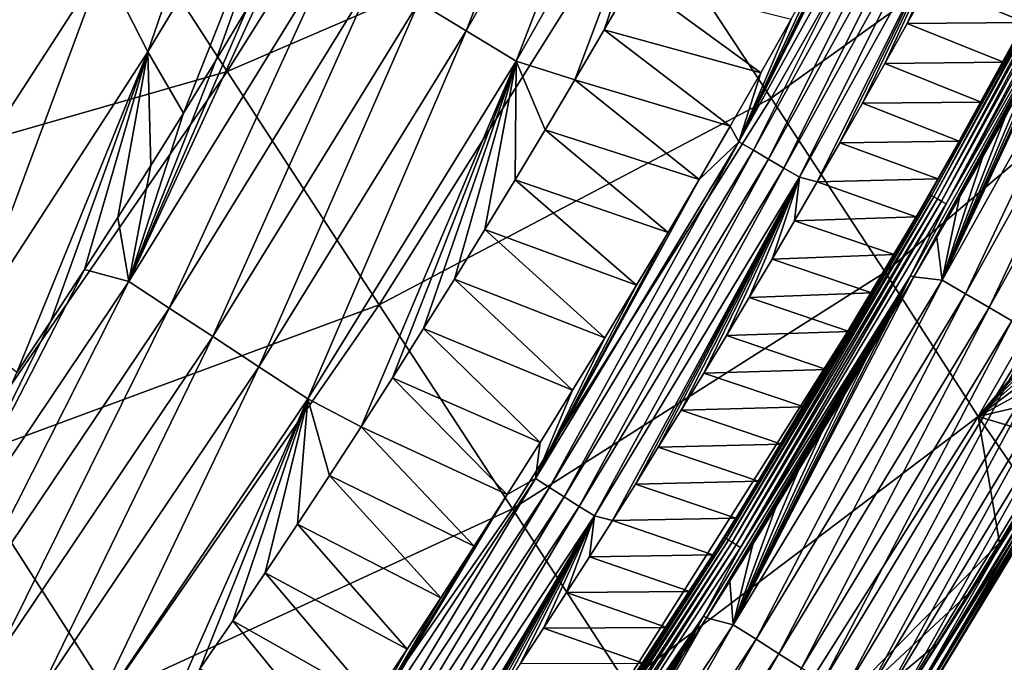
# Model space of a CAD drawing. Header units: millimetres. Extents: x -300 to 300, y -500 to 500.
# Tile 299 of 656: x 223 to 242, y -408 to -395. Entities that reach past the tile are written whole.
import ezdxf

# ---------------------------------------------------------------- set-up
doc = ezdxf.new("R2010")
doc.units = ezdxf.units.MM
doc.header["$LTSCALE"] = 81.481481
for name, color, linetype in [('19', 7, 'CONTINUOUS'), ('21', 7, 'CONTINUOUS'), ('23', 7, 'CONTINUOUS'), ('26', 7, 'CONTINUOUS'), ('27', 7, 'CONTINUOUS'), ('29', 7, 'CONTINUOUS'), ('30', 7, 'CONTINUOUS'), ('32', 7, 'CONTINUOUS')]:
    doc.layers.add(name, color=color, linetype=linetype)

msp = doc.modelspace()

# ---------------------------------------------------------------- linework, layer by layer
at = {"layer": '19', "color": 7, "linetype": 'CONTINUOUS'}
for points in [[(226.74, -396.165, 29.495), (231.735, -388.204, 29.351), (223.425, -391.062, 33.597), (226.74, -396.165, 29.495)], [(226.74, -396.165, 29.495), (234.724, -392.721, 25.016), (231.735, -388.204, 29.351), (226.74, -396.165, 29.495)], [(237.334, -396.681, 20.427), (242.132, -388.272, 20.323), (234.724, -392.721, 25.016), (237.334, -396.681, 20.427)], [(237.334, -396.681, 20.427), (244.35, -391.664, 15.496), (242.132, -388.272, 20.323), (237.334, -396.681, 20.427)], [(218.234, -398.595, 33.757), (223.425, -391.062, 33.597), (214.633, -392.895, 37.63), (218.234, -398.595, 33.757)], [(218.234, -398.595, 33.757), (226.74, -396.165, 29.495), (223.425, -391.062, 33.597), (218.234, -398.595, 33.757)], [(239.551, -400.072, 15.575), (244.35, -391.664, 15.496), (237.334, -396.681, 20.427), (239.551, -400.072, 15.575)], [(239.551, -400.072, 15.575), (246.15, -394.49, 10.403), (244.35, -391.664, 15.496), (239.551, -400.072, 15.575)], [(229.7, -400.708, 25.141), (234.724, -392.721, 25.016), (226.74, -396.165, 29.495), (229.7, -400.708, 25.141)], [(229.7, -400.708, 25.141), (237.334, -396.681, 20.427), (234.724, -392.721, 25.016), (229.7, -400.708, 25.141)], [(241.361, -402.88, 10.453), (246.15, -394.49, 10.403), (239.551, -400.072, 15.575), (241.361, -402.88, 10.453)], [(246.15, -394.49, 10.403), (241.361, -402.88, 10.453), (246.944, -396.363, 6.856), (246.15, -394.49, 10.403)], [(221.504, -403.735, 29.638), (226.74, -396.165, 29.495), (218.234, -398.595, 33.757), (221.504, -403.735, 29.638)], [(221.504, -403.735, 29.638), (229.7, -400.708, 25.141), (226.74, -396.165, 29.495), (221.504, -403.735, 29.638)], [(246.944, -396.363, 6.856), (241.361, -402.88, 10.453), (246.392, -397.37, 6.86), (246.944, -396.363, 6.856)], [(232.292, -404.68, 20.53), (237.334, -396.681, 20.427), (229.7, -400.708, 25.141), (232.292, -404.68, 20.53)], [(232.292, -404.68, 20.53), (239.551, -400.072, 15.575), (237.334, -396.681, 20.427), (232.292, -404.68, 20.53)], [(246.392, -397.37, 6.86), (241.361, -402.88, 10.453), (245.836, -398.374, 6.864), (246.392, -397.37, 6.86)], [(245.836, -398.374, 6.864), (241.361, -402.88, 10.453), (245.273, -399.376, 6.868), (245.836, -398.374, 6.864)], [(245.273, -399.376, 6.868), (241.361, -402.88, 10.453), (244.705, -400.377, 6.872), (245.273, -399.376, 6.868)], [(234.502, -408.064, 15.653), (239.551, -400.072, 15.575), (232.292, -404.68, 20.53), (234.502, -408.064, 15.653)], [(234.502, -408.064, 15.653), (241.361, -402.88, 10.453), (239.551, -400.072, 15.575), (234.502, -408.064, 15.653)], [(244.705, -400.377, 6.872), (241.361, -402.88, 10.453), (244.131, -401.375, 6.875), (244.705, -400.377, 6.872)], [(224.43, -408.3, 25.266), (229.7, -400.708, 25.141), (221.504, -403.735, 29.638), (224.43, -408.3, 25.266)], [(224.43, -408.3, 25.266), (232.292, -404.68, 20.53), (229.7, -400.708, 25.141), (224.43, -408.3, 25.266)], [(244.131, -401.375, 6.875), (241.361, -402.88, 10.453), (243.551, -402.37, 6.879), (244.131, -401.375, 6.875)], [(243.551, -402.37, 6.879), (241.361, -402.88, 10.453), (242.966, -403.363, 6.882), (243.551, -402.37, 6.879)], [(236.319, -410.849, 10.503), (241.361, -402.88, 10.453), (234.502, -408.064, 15.653), (236.319, -410.849, 10.503)], [(241.361, -402.88, 10.453), (236.319, -410.849, 10.503), (241.778, -405.341, 6.889), (241.361, -402.88, 10.453)], [(242.966, -403.363, 6.882), (241.361, -402.88, 10.453), (242.375, -404.353, 6.886), (242.966, -403.363, 6.882)], [(242.375, -404.353, 6.886), (241.361, -402.88, 10.453), (241.778, -405.341, 6.889), (242.375, -404.353, 6.886)], [(216.022, -410.922, 29.781), (224.43, -408.3, 25.266), (221.504, -403.735, 29.638), (216.022, -410.922, 29.781)], [(227, -412.276, 20.633), (232.292, -404.68, 20.53), (224.43, -408.3, 25.266), (227, -412.276, 20.633)], [(227, -412.276, 20.633), (234.502, -408.064, 15.653), (232.292, -404.68, 20.53), (227, -412.276, 20.633)], [(241.778, -405.341, 6.889), (236.319, -410.849, 10.503), (241.175, -406.325, 6.892), (241.778, -405.341, 6.889)], [(241.175, -406.325, 6.892), (236.319, -410.849, 10.503), (240.567, -407.307, 6.895), (241.175, -406.325, 6.892)], [(240.567, -407.307, 6.895), (236.319, -410.849, 10.503), (239.954, -408.285, 6.898), (240.567, -407.307, 6.895)]]:
    msp.add_3dface(points, dxfattribs=at)
at = {"layer": '21', "color": 7, "linetype": 'CONTINUOUS'}
for points in [[(224.32, -394.075, 11.939), (227.734, -388.387, 11.917), (225.192, -395.78, 10.011), (224.32, -394.075, 11.939)], [(225.192, -395.78, 10.011), (227.734, -388.387, 11.917), (228.603, -390.111, 10.001), (225.192, -395.78, 10.011)], [(219.798, -397.681, 13.894), (222.237, -390.152, 15.755), (223.336, -392.2, 13.854), (219.798, -397.681, 13.894)], [(225.192, -395.78, 10.011), (228.603, -390.111, 10.001), (225.886, -396.974, 8.411), (225.192, -395.78, 10.011)], [(225.886, -396.974, 8.411), (228.603, -390.111, 10.001), (226.514, -395.953, 8.416), (225.886, -396.974, 8.411)], [(226.514, -395.953, 8.416), (228.603, -390.111, 10.001), (227.136, -394.928, 8.422), (226.514, -395.953, 8.416)], [(219.798, -397.681, 13.894), (223.336, -392.2, 13.854), (220.782, -399.54, 11.968), (219.798, -397.681, 13.894)], [(220.782, -399.54, 11.968), (223.336, -392.2, 13.854), (224.32, -394.075, 11.939), (220.782, -399.54, 11.968)], [(220.782, -399.54, 11.968), (224.32, -394.075, 11.939), (221.658, -401.225, 10.031), (220.782, -399.54, 11.968)], [(221.658, -401.225, 10.031), (224.32, -394.075, 11.939), (225.192, -395.78, 10.011), (221.658, -401.225, 10.031)], [(221.658, -401.225, 10.031), (225.192, -395.78, 10.011), (222.641, -402.027, 8.385), (221.658, -401.225, 10.031)], [(222.641, -402.027, 8.385), (225.192, -395.78, 10.011), (223.304, -401.024, 8.39), (222.641, -402.027, 8.385)], [(223.304, -401.024, 8.39), (225.192, -395.78, 10.011), (223.959, -400.017, 8.395), (223.304, -401.024, 8.39)], [(223.959, -400.017, 8.395), (225.192, -395.78, 10.011), (224.608, -399.006, 8.4), (223.959, -400.017, 8.395)], [(224.608, -399.006, 8.4), (225.192, -395.78, 10.011), (225.25, -397.992, 8.405), (224.608, -399.006, 8.4)], [(225.25, -397.992, 8.405), (225.192, -395.78, 10.011), (225.886, -396.974, 8.411), (225.25, -397.992, 8.405)]]:
    msp.add_3dface(points, dxfattribs=at)
at = {"layer": '23', "color": 7, "linetype": 'CONTINUOUS'}
for points in [[(234.079, -395.354, 2.822), (234.645, -394.376, 2.821), (237.128, -396.19, 1.044), (234.079, -395.354, 2.822)], [(237.128, -396.19, 1.044), (234.645, -394.376, 2.821), (237.718, -395.148, 1.045), (237.128, -396.19, 1.044)], [(233.507, -396.33, 2.823), (234.079, -395.354, 2.822), (236.533, -397.23, 1.043), (233.507, -396.33, 2.823)], [(236.533, -397.23, 1.043), (234.079, -395.354, 2.822), (237.128, -396.19, 1.044), (236.533, -397.23, 1.043)], [(232.93, -397.303, 2.824), (233.507, -396.33, 2.823), (235.931, -398.265, 1.042), (232.93, -397.303, 2.824)], [(235.931, -398.265, 1.042), (233.507, -396.33, 2.823), (236.533, -397.23, 1.043), (235.931, -398.265, 1.042)], [(232.346, -398.273, 2.825), (232.93, -397.303, 2.824), (235.323, -399.297, 1.041), (232.346, -398.273, 2.825)], [(235.323, -399.297, 1.041), (232.93, -397.303, 2.824), (235.931, -398.265, 1.042), (235.323, -399.297, 1.041)], [(231.757, -399.241, 2.826), (232.346, -398.273, 2.825), (234.709, -400.325, 1.04), (231.757, -399.241, 2.826)], [(234.709, -400.325, 1.04), (232.346, -398.273, 2.825), (235.323, -399.297, 1.041), (234.709, -400.325, 1.04)], [(231.163, -400.205, 2.827), (231.757, -399.241, 2.826), (234.09, -401.349, 1.039), (231.163, -400.205, 2.827)], [(234.09, -401.349, 1.039), (231.757, -399.241, 2.826), (234.709, -400.325, 1.04), (234.09, -401.349, 1.039)], [(230.563, -401.167, 2.827), (231.163, -400.205, 2.827), (233.464, -402.37, 1.038), (230.563, -401.167, 2.827)], [(233.464, -402.37, 1.038), (231.163, -400.205, 2.827), (234.09, -401.349, 1.039), (233.464, -402.37, 1.038)], [(229.957, -402.125, 2.828), (230.563, -401.167, 2.827), (232.831, -403.386, 1.037), (229.957, -402.125, 2.828)], [(232.831, -403.386, 1.037), (230.563, -401.167, 2.827), (233.464, -402.37, 1.038), (232.831, -403.386, 1.037)], [(229.346, -403.079, 2.829), (229.957, -402.125, 2.828), (232.193, -404.397, 1.036), (229.346, -403.079, 2.829)], [(232.193, -404.397, 1.036), (229.957, -402.125, 2.828), (232.831, -403.386, 1.037), (232.193, -404.397, 1.036)], [(228.729, -404.03, 2.829), (229.346, -403.079, 2.829), (231.549, -405.405, 1.035), (228.729, -404.03, 2.829)], [(231.549, -405.405, 1.035), (229.346, -403.079, 2.829), (232.193, -404.397, 1.036), (231.549, -405.405, 1.035)], [(228.107, -404.978, 2.83), (228.729, -404.03, 2.829), (230.898, -406.408, 1.034), (228.107, -404.978, 2.83)], [(230.898, -406.408, 1.034), (228.729, -404.03, 2.829), (231.549, -405.405, 1.035), (230.898, -406.408, 1.034)], [(227.479, -405.921, 2.831), (228.107, -404.978, 2.83), (230.241, -407.407, 1.034), (227.479, -405.921, 2.831)], [(230.241, -407.407, 1.034), (228.107, -404.978, 2.83), (230.898, -406.408, 1.034), (230.241, -407.407, 1.034)], [(226.846, -406.86, 2.831), (227.479, -405.921, 2.831), (229.578, -408.4, 1.033), (226.846, -406.86, 2.831)], [(229.578, -408.4, 1.033), (227.479, -405.921, 2.831), (230.241, -407.407, 1.034), (229.578, -408.4, 1.033)], [(226.207, -407.795, 2.832), (226.846, -406.86, 2.831), (228.909, -409.389, 1.032), (226.207, -407.795, 2.832)], [(228.909, -409.389, 1.032), (226.846, -406.86, 2.831), (229.578, -408.4, 1.033), (228.909, -409.389, 1.032)]]:
    msp.add_3dface(points, dxfattribs=at)
at = {"layer": '26', "color": 7, "linetype": 'CONTINUOUS'}
for points in [[(234.231, -388.168, 5.312), (231.393, -395.375, 4.386), (230.47, -394.816, 5.295), (234.231, -388.168, 5.312)], [(235.173, -388.694, 4.394), (231.393, -395.375, 4.386), (234.231, -388.168, 5.312), (235.173, -388.694, 4.394)], [(235.173, -388.694, 4.394), (232.366, -395.963, 3.557), (231.393, -395.375, 4.386), (235.173, -388.694, 4.394)], [(236.168, -389.25, 3.557), (232.366, -395.963, 3.557), (235.173, -388.694, 4.394), (236.168, -389.25, 3.557)], [(236.168, -389.25, 3.557), (233.507, -396.33, 2.823), (232.366, -395.963, 3.557), (236.168, -389.25, 3.557)], [(234.079, -395.354, 2.822), (233.507, -396.33, 2.823), (236.168, -389.25, 3.557), (234.079, -395.354, 2.822)], [(234.645, -394.376, 2.821), (234.079, -395.354, 2.822), (236.168, -389.25, 3.557), (234.645, -394.376, 2.821)], [(227.752, -393.9, 8.429), (228.803, -393.806, 7.328), (224.825, -400.254, 7.3), (227.752, -393.9, 8.429)], [(228.803, -393.806, 7.328), (225.61, -400.77, 6.258), (224.825, -400.254, 7.3), (228.803, -393.806, 7.328)], [(229.604, -394.292, 6.278), (225.61, -400.77, 6.258), (228.803, -393.806, 7.328), (229.604, -394.292, 6.278)], [(227.136, -394.928, 8.422), (227.752, -393.9, 8.429), (224.825, -400.254, 7.3), (227.136, -394.928, 8.422)], [(229.604, -394.292, 6.278), (226.455, -401.325, 5.282), (225.61, -400.77, 6.258), (229.604, -394.292, 6.278)], [(230.47, -394.816, 5.295), (226.455, -401.325, 5.282), (229.604, -394.292, 6.278), (230.47, -394.816, 5.295)], [(230.47, -394.816, 5.295), (227.356, -401.916, 4.379), (226.455, -401.325, 5.282), (230.47, -394.816, 5.295)], [(231.393, -395.375, 4.386), (227.356, -401.916, 4.379), (230.47, -394.816, 5.295), (231.393, -395.375, 4.386)], [(226.514, -395.953, 8.416), (227.136, -394.928, 8.422), (224.825, -400.254, 7.3), (226.514, -395.953, 8.416)], [(231.393, -395.375, 4.386), (228.306, -402.538, 3.556), (227.356, -401.916, 4.379), (231.393, -395.375, 4.386)], [(232.366, -395.963, 3.557), (228.306, -402.538, 3.556), (231.393, -395.375, 4.386), (232.366, -395.963, 3.557)], [(225.886, -396.974, 8.411), (226.514, -395.953, 8.416), (224.825, -400.254, 7.3), (225.886, -396.974, 8.411)], [(232.366, -395.963, 3.557), (229.346, -403.079, 2.829), (228.306, -402.538, 3.556), (232.366, -395.963, 3.557)], [(229.957, -402.125, 2.828), (229.346, -403.079, 2.829), (232.366, -395.963, 3.557), (229.957, -402.125, 2.828)], [(230.563, -401.167, 2.827), (229.957, -402.125, 2.828), (232.366, -395.963, 3.557), (230.563, -401.167, 2.827)], [(231.163, -400.205, 2.827), (230.563, -401.167, 2.827), (232.366, -395.963, 3.557), (231.163, -400.205, 2.827)], [(231.757, -399.241, 2.826), (231.163, -400.205, 2.827), (232.366, -395.963, 3.557), (231.757, -399.241, 2.826)], [(232.346, -398.273, 2.825), (231.757, -399.241, 2.826), (232.366, -395.963, 3.557), (232.346, -398.273, 2.825)], [(232.93, -397.303, 2.824), (232.346, -398.273, 2.825), (232.366, -395.963, 3.557), (232.93, -397.303, 2.824)], [(233.507, -396.33, 2.823), (232.93, -397.303, 2.824), (232.366, -395.963, 3.557), (233.507, -396.33, 2.823)], [(225.25, -397.992, 8.405), (225.886, -396.974, 8.411), (224.825, -400.254, 7.3), (225.25, -397.992, 8.405)], [(224.608, -399.006, 8.4), (225.25, -397.992, 8.405), (224.825, -400.254, 7.3), (224.608, -399.006, 8.4)], [(223.959, -400.017, 8.395), (224.608, -399.006, 8.4), (224.825, -400.254, 7.3), (223.959, -400.017, 8.395)], [(223.304, -401.024, 8.39), (223.959, -400.017, 8.395), (220.611, -406.513, 7.279), (223.304, -401.024, 8.39)], [(223.959, -400.017, 8.395), (224.825, -400.254, 7.3), (220.611, -406.513, 7.279), (223.959, -400.017, 8.395)], [(224.825, -400.254, 7.3), (221.375, -407.057, 6.242), (220.611, -406.513, 7.279), (224.825, -400.254, 7.3)], [(225.61, -400.77, 6.258), (221.375, -407.057, 6.242), (224.825, -400.254, 7.3), (225.61, -400.77, 6.258)], [(225.61, -400.77, 6.258), (222.198, -407.644, 5.272), (221.375, -407.057, 6.242), (225.61, -400.77, 6.258)], [(226.455, -401.325, 5.282), (222.198, -407.644, 5.272), (225.61, -400.77, 6.258), (226.455, -401.325, 5.282)], [(222.641, -402.027, 8.385), (223.304, -401.024, 8.39), (220.611, -406.513, 7.279), (222.641, -402.027, 8.385)], [(226.455, -401.325, 5.282), (223.075, -408.269, 4.374), (222.198, -407.644, 5.272), (226.455, -401.325, 5.282)], [(227.356, -401.916, 4.379), (223.075, -408.269, 4.374), (226.455, -401.325, 5.282), (227.356, -401.916, 4.379)], [(227.356, -401.916, 4.379), (223.999, -408.927, 3.556), (223.075, -408.269, 4.374), (227.356, -401.916, 4.379)], [(228.306, -402.538, 3.556), (223.999, -408.927, 3.556), (227.356, -401.916, 4.379), (228.306, -402.538, 3.556)], [(228.306, -402.538, 3.556), (225.563, -408.725, 2.832), (223.999, -408.927, 3.556), (228.306, -402.538, 3.556)], [(226.207, -407.795, 2.832), (225.563, -408.725, 2.832), (228.306, -402.538, 3.556), (226.207, -407.795, 2.832)], [(226.846, -406.86, 2.831), (226.207, -407.795, 2.832), (228.306, -402.538, 3.556), (226.846, -406.86, 2.831)], [(227.479, -405.921, 2.831), (226.846, -406.86, 2.831), (228.306, -402.538, 3.556), (227.479, -405.921, 2.831)], [(228.107, -404.978, 2.83), (227.479, -405.921, 2.831), (228.306, -402.538, 3.556), (228.107, -404.978, 2.83)], [(228.729, -404.03, 2.829), (228.107, -404.978, 2.83), (228.306, -402.538, 3.556), (228.729, -404.03, 2.829)], [(229.346, -403.079, 2.829), (228.729, -404.03, 2.829), (228.306, -402.538, 3.556), (229.346, -403.079, 2.829)], [(223.075, -408.269, 4.374), (218.565, -414.384, 4.372), (222.198, -407.644, 5.272), (223.075, -408.269, 4.374)]]:
    msp.add_3dface(points, dxfattribs=at)
at = {"layer": '27', "color": 7, "linetype": 'CONTINUOUS'}
for points in [[(240.662, -400.229, 0.114), (243.656, -393.838, 0.03), (244.466, -393.402, 0.113), (240.662, -400.229, 0.114)], [(240.662, -400.229, 0.114), (244.466, -393.402, 0.113), (241.119, -400.495, 0.259), (240.662, -400.229, 0.114)], [(241.119, -400.495, 0.259), (244.466, -393.402, 0.113), (244.93, -393.649, 0.257), (241.119, -400.495, 0.259)], [(241.119, -400.495, 0.259), (244.93, -393.649, 0.257), (241.575, -400.76, 0.469), (241.119, -400.495, 0.259)], [(241.575, -400.76, 0.469), (244.93, -393.649, 0.257), (245.395, -393.898, 0.467), (241.575, -400.76, 0.469)], [(243.215, -394.653, 0.03), (243.656, -393.838, 0.03), (240.662, -400.229, 0.114), (243.215, -394.653, 0.03)], [(241.575, -400.76, 0.469), (245.395, -393.898, 0.467), (242.021, -401.02, 0.748), (241.575, -400.76, 0.469)], [(242.773, -395.46, 0.03), (243.215, -394.653, 0.03), (240.662, -400.229, 0.114), (242.773, -395.46, 0.03)], [(242.331, -396.26, 0.03), (242.773, -395.46, 0.03), (240.662, -400.229, 0.114), (242.331, -396.26, 0.03)], [(241.889, -397.053, 0.03), (242.331, -396.26, 0.03), (240.662, -400.229, 0.114), (241.889, -397.053, 0.03)], [(241.446, -397.84, 0.03), (241.889, -397.053, 0.03), (240.662, -400.229, 0.114), (241.446, -397.84, 0.03)], [(241.002, -398.62, 0.03), (241.446, -397.84, 0.03), (240.662, -400.229, 0.114), (241.002, -398.62, 0.03)], [(240.557, -399.394, 0.03), (241.002, -398.62, 0.03), (240.662, -400.229, 0.114), (240.557, -399.394, 0.03)], [(240.111, -400.163, 0.03), (240.557, -399.394, 0.03), (240.662, -400.229, 0.114), (240.111, -400.163, 0.03)], [(239.665, -400.925, 0.03), (240.111, -400.163, 0.03), (236.591, -406.934, 0.114), (239.665, -400.925, 0.03)], [(236.591, -406.934, 0.114), (240.111, -400.163, 0.03), (240.662, -400.229, 0.114), (236.591, -406.934, 0.114)], [(236.591, -406.934, 0.114), (240.662, -400.229, 0.114), (237.037, -407.217, 0.26), (236.591, -406.934, 0.114)], [(237.037, -407.217, 0.26), (240.662, -400.229, 0.114), (241.119, -400.495, 0.259), (237.037, -407.217, 0.26)], [(237.037, -407.217, 0.26), (241.119, -400.495, 0.259), (237.484, -407.501, 0.471), (237.037, -407.217, 0.26)], [(237.484, -407.501, 0.471), (241.119, -400.495, 0.259), (241.575, -400.76, 0.469), (237.484, -407.501, 0.471)], [(237.484, -407.501, 0.471), (241.575, -400.76, 0.469), (237.921, -407.778, 0.752), (237.484, -407.501, 0.471)], [(237.921, -407.778, 0.752), (241.575, -400.76, 0.469), (242.021, -401.02, 0.748), (237.921, -407.778, 0.752)], [(239.218, -401.681, 0.03), (239.665, -400.925, 0.03), (236.591, -406.934, 0.114), (239.218, -401.681, 0.03)], [(237.921, -407.778, 0.752), (242.021, -401.02, 0.748), (238.336, -408.042, 1.1), (237.921, -407.778, 0.752)], [(238.336, -408.042, 1.1), (242.021, -401.02, 0.748), (242.446, -401.267, 1.095), (238.336, -408.042, 1.1)], [(238.336, -408.042, 1.1), (242.446, -401.267, 1.095), (238.721, -408.286, 1.514), (238.336, -408.042, 1.1)], [(238.721, -408.286, 1.514), (242.446, -401.267, 1.095), (242.839, -401.495, 1.507), (238.721, -408.286, 1.514)], [(238.721, -408.286, 1.514), (242.839, -401.495, 1.507), (239.063, -408.503, 1.985), (238.721, -408.286, 1.514)], [(239.063, -408.503, 1.985), (242.839, -401.495, 1.507), (243.189, -401.699, 1.977), (239.063, -408.503, 1.985)], [(238.77, -402.431, 0.03), (239.218, -401.681, 0.03), (236.591, -406.934, 0.114), (238.77, -402.431, 0.03)], [(239.063, -408.503, 1.985), (243.189, -401.699, 1.977), (239.353, -408.687, 2.506), (239.063, -408.503, 1.985)], [(239.353, -408.687, 2.506), (243.189, -401.699, 1.977), (243.487, -401.872, 2.495), (239.353, -408.687, 2.506)], [(239.353, -408.687, 2.506), (243.487, -401.872, 2.495), (239.586, -408.835, 3.062), (239.353, -408.687, 2.506)], [(239.586, -408.835, 3.062), (243.487, -401.872, 2.495), (243.726, -402.011, 3.049), (239.586, -408.835, 3.062)], [(239.586, -408.835, 3.062), (243.726, -402.011, 3.049), (239.757, -408.944, 3.642), (239.586, -408.835, 3.062)], [(243.893, -402.109, 6.41), (239.954, -408.285, 6.898), (239.739, -408.932, 6.432), (243.893, -402.109, 6.41)], [(243.893, -402.109, 6.41), (239.739, -408.932, 6.432), (243.997, -402.169, 5.903), (243.893, -402.109, 6.41)], [(239.757, -408.944, 3.642), (243.726, -402.011, 3.049), (243.902, -402.114, 3.627), (239.757, -408.944, 3.642)], [(240.567, -407.307, 6.895), (239.954, -408.285, 6.898), (243.893, -402.109, 6.41), (240.567, -407.307, 6.895)], [(241.175, -406.325, 6.892), (240.567, -407.307, 6.895), (243.893, -402.109, 6.41), (241.175, -406.325, 6.892)], [(241.778, -405.341, 6.889), (241.175, -406.325, 6.892), (243.893, -402.109, 6.41), (241.778, -405.341, 6.889)], [(242.375, -404.353, 6.886), (241.778, -405.341, 6.889), (243.893, -402.109, 6.41), (242.375, -404.353, 6.886)], [(239.739, -408.932, 6.432), (239.843, -408.998, 5.924), (243.997, -402.169, 5.903), (239.739, -408.932, 6.432)], [(239.757, -408.944, 3.642), (243.902, -402.114, 3.627), (239.866, -409.013, 4.23), (239.757, -408.944, 3.642)], [(239.843, -408.998, 5.924), (244.057, -402.204, 5.362), (243.997, -402.169, 5.903), (239.843, -408.998, 5.924)], [(239.904, -409.037, 5.382), (244.057, -402.204, 5.362), (239.843, -408.998, 5.924), (239.904, -409.037, 5.382)], [(239.866, -409.013, 4.23), (243.902, -402.114, 3.627), (244.015, -402.179, 4.213), (239.866, -409.013, 4.23)], [(239.866, -409.013, 4.23), (244.015, -402.179, 4.213), (239.913, -409.043, 4.814), (239.866, -409.013, 4.23)], [(239.904, -409.037, 5.382), (244.065, -402.208, 4.796), (244.057, -402.204, 5.362), (239.904, -409.037, 5.382)], [(239.913, -409.043, 4.814), (244.065, -402.208, 4.796), (239.904, -409.037, 5.382), (239.913, -409.043, 4.814)], [(239.913, -409.043, 4.814), (244.015, -402.179, 4.213), (244.065, -402.208, 4.796), (239.913, -409.043, 4.814)], [(238.322, -403.174, 0.03), (238.77, -402.431, 0.03), (236.591, -406.934, 0.114), (238.322, -403.174, 0.03)], [(237.873, -403.912, 0.03), (238.322, -403.174, 0.03), (236.591, -406.934, 0.114), (237.873, -403.912, 0.03)], [(237.424, -404.643, 0.03), (237.873, -403.912, 0.03), (236.591, -406.934, 0.114), (237.424, -404.643, 0.03)], [(236.974, -405.367, 0.03), (237.424, -404.643, 0.03), (236.591, -406.934, 0.114), (236.974, -405.367, 0.03)], [(236.524, -406.086, 0.031), (236.974, -405.367, 0.03), (236.591, -406.934, 0.114), (236.524, -406.086, 0.031)], [(236.074, -406.798, 0.031), (236.524, -406.086, 0.031), (236.591, -406.934, 0.114), (236.074, -406.798, 0.031)], [(235.623, -407.505, 0.031), (236.074, -406.798, 0.031), (232.248, -413.48, 0.114), (235.623, -407.505, 0.031)], [(232.248, -413.48, 0.114), (236.074, -406.798, 0.031), (236.591, -406.934, 0.114), (232.248, -413.48, 0.114)], [(232.248, -413.48, 0.114), (236.591, -406.934, 0.114), (232.683, -413.782, 0.26), (232.248, -413.48, 0.114)], [(232.683, -413.782, 0.26), (236.591, -406.934, 0.114), (237.037, -407.217, 0.26), (232.683, -413.782, 0.26)], [(232.683, -413.782, 0.26), (237.037, -407.217, 0.26), (233.118, -414.084, 0.473), (232.683, -413.782, 0.26)], [(233.118, -414.084, 0.473), (237.037, -407.217, 0.26), (237.484, -407.501, 0.471), (233.118, -414.084, 0.473)], [(235.171, -408.205, 0.031), (235.623, -407.505, 0.031), (232.248, -413.48, 0.114), (235.171, -408.205, 0.031)], [(233.118, -414.084, 0.473), (237.484, -407.501, 0.471), (233.543, -414.379, 0.754), (233.118, -414.084, 0.473)], [(233.543, -414.379, 0.754), (237.484, -407.501, 0.471), (237.921, -407.778, 0.752), (233.543, -414.379, 0.754)]]:
    msp.add_3dface(points, dxfattribs=at)
at = {"layer": '29', "color": 7, "linetype": 'CONTINUOUS'}
for points in [[(239.982, -395.23, 0.5), (240.417, -394.446, 0.5), (242.283, -395.211, 0.5), (239.982, -395.23, 0.5)], [(242.283, -395.211, 0.5), (240.417, -394.446, 0.5), (242.702, -394.446, 0.5), (242.283, -395.211, 0.5)], [(239.546, -396.009, 0.5), (239.982, -395.23, 0.5), (241.855, -395.986, 0.5), (239.546, -396.009, 0.5)], [(241.855, -395.986, 0.5), (239.982, -395.23, 0.5), (242.283, -395.211, 0.5), (241.855, -395.986, 0.5)], [(239.108, -396.783, 0.5), (239.546, -396.009, 0.5), (241.421, -396.763, 0.5), (239.108, -396.783, 0.5)], [(241.421, -396.763, 0.5), (239.546, -396.009, 0.5), (241.855, -395.986, 0.5), (241.421, -396.763, 0.5)], [(238.669, -397.552, 0.5), (239.108, -396.783, 0.5), (240.996, -397.518, 0.5), (238.669, -397.552, 0.5)], [(240.996, -397.518, 0.5), (239.108, -396.783, 0.5), (241.421, -396.763, 0.5), (240.996, -397.518, 0.5)], [(238.229, -398.314, 0.5), (238.669, -397.552, 0.5), (240.577, -398.256, 0.5), (238.229, -398.314, 0.5)], [(240.577, -398.256, 0.5), (238.669, -397.552, 0.5), (240.996, -397.518, 0.5), (240.577, -398.256, 0.5)], [(240.156, -398.991, 0.5), (238.229, -398.314, 0.5), (240.577, -398.256, 0.5), (240.156, -398.991, 0.5)], [(237.789, -399.07, 0.5), (238.229, -398.314, 0.5), (240.156, -398.991, 0.5), (237.789, -399.07, 0.5)], [(239.728, -399.729, 0.5), (237.789, -399.07, 0.5), (240.156, -398.991, 0.5), (239.728, -399.729, 0.5)], [(237.348, -399.82, 0.5), (237.789, -399.07, 0.5), (239.728, -399.729, 0.5), (237.348, -399.82, 0.5)], [(239.292, -400.474, 0.5), (237.348, -399.82, 0.5), (239.728, -399.729, 0.5), (239.292, -400.474, 0.5)], [(236.906, -400.564, 0.5), (237.348, -399.82, 0.5), (239.292, -400.474, 0.5), (236.906, -400.564, 0.5)], [(236.464, -401.302, 0.5), (236.906, -400.564, 0.5), (238.85, -401.224, 0.5), (236.464, -401.302, 0.5)], [(238.85, -401.224, 0.5), (236.906, -400.564, 0.5), (239.292, -400.474, 0.5), (238.85, -401.224, 0.5)], [(236.021, -402.034, 0.5), (236.464, -401.302, 0.5), (238.409, -401.964, 0.5), (236.021, -402.034, 0.5)], [(238.409, -401.964, 0.5), (236.464, -401.302, 0.5), (238.85, -401.224, 0.5), (238.409, -401.964, 0.5)], [(235.577, -402.76, 0.5), (236.021, -402.034, 0.5), (237.97, -402.694, 0.5), (235.577, -402.76, 0.5)], [(237.97, -402.694, 0.5), (236.021, -402.034, 0.5), (238.409, -401.964, 0.5), (237.97, -402.694, 0.5)], [(235.132, -403.48, 0.5), (235.577, -402.76, 0.5), (237.53, -403.417, 0.5), (235.132, -403.48, 0.5)], [(237.53, -403.417, 0.5), (235.577, -402.76, 0.5), (237.97, -402.694, 0.5), (237.53, -403.417, 0.5)], [(237.088, -404.138, 0.5), (235.132, -403.48, 0.5), (237.53, -403.417, 0.5), (237.088, -404.138, 0.5)], [(234.687, -404.195, 0.5), (235.132, -403.48, 0.5), (237.088, -404.138, 0.5), (234.687, -404.195, 0.5)], [(234.24, -404.905, 0.5), (234.687, -404.195, 0.5), (236.643, -404.857, 0.5), (234.24, -404.905, 0.5)], [(236.643, -404.857, 0.5), (234.687, -404.195, 0.5), (237.088, -404.138, 0.5), (236.643, -404.857, 0.5)], [(233.793, -405.609, 0.5), (234.24, -404.905, 0.5), (236.194, -405.575, 0.5), (233.793, -405.609, 0.5)], [(236.194, -405.575, 0.5), (234.24, -404.905, 0.5), (236.643, -404.857, 0.5), (236.194, -405.575, 0.5)], [(233.345, -406.308, 0.5), (233.793, -405.609, 0.5), (235.746, -406.286, 0.5), (233.345, -406.308, 0.5)], [(235.746, -406.286, 0.5), (233.793, -405.609, 0.5), (236.194, -405.575, 0.5), (235.746, -406.286, 0.5)], [(232.895, -407.002, 0.5), (233.345, -406.308, 0.5), (235.298, -406.989, 0.5), (232.895, -407.002, 0.5)], [(235.298, -406.989, 0.5), (233.345, -406.308, 0.5), (235.746, -406.286, 0.5), (235.298, -406.989, 0.5)], [(232.445, -407.692, 0.5), (232.895, -407.002, 0.5), (234.85, -407.685, 0.5), (232.445, -407.692, 0.5)], [(234.85, -407.685, 0.5), (232.895, -407.002, 0.5), (235.298, -406.989, 0.5), (234.85, -407.685, 0.5)]]:
    msp.add_3dface(points, dxfattribs=at)
at = {"layer": '30', "color": 7, "linetype": 'CONTINUOUS'}
for points in [[(240.42, -398.56, 0.404), (243.97, -392.081, 0.5), (244.171, -391.733, 0.404), (240.42, -398.56, 0.404)], [(240.42, -398.56, 0.404), (244.171, -391.733, 0.404), (240.451, -398.578, 0.307), (240.42, -398.56, 0.404)], [(240.451, -398.578, 0.307), (244.171, -391.733, 0.404), (244.202, -391.75, 0.307), (240.451, -398.578, 0.307)], [(240.451, -398.578, 0.307), (244.202, -391.75, 0.307), (240.501, -398.607, 0.216), (240.451, -398.578, 0.307)], [(240.501, -398.607, 0.216), (244.202, -391.75, 0.307), (244.253, -391.777, 0.216), (240.501, -398.607, 0.216)], [(240.501, -398.607, 0.216), (244.253, -391.777, 0.216), (240.569, -398.646, 0.138), (240.501, -398.607, 0.216)], [(240.569, -398.646, 0.138), (244.253, -391.777, 0.216), (244.322, -391.813, 0.138), (240.569, -398.646, 0.138)], [(240.569, -398.646, 0.138), (244.322, -391.813, 0.138), (240.649, -398.692, 0.079), (240.569, -398.646, 0.138)], [(240.649, -398.692, 0.079), (244.322, -391.813, 0.138), (244.405, -391.856, 0.079), (240.649, -398.692, 0.079)], [(240.649, -398.692, 0.079), (244.405, -391.856, 0.079), (240.737, -398.742, 0.042), (240.649, -398.692, 0.079)], [(240.737, -398.742, 0.042), (244.405, -391.856, 0.079), (244.494, -391.903, 0.042), (240.737, -398.742, 0.042)], [(240.737, -398.742, 0.042), (244.494, -391.903, 0.042), (243.829, -393.369, 0.028), (240.737, -398.742, 0.042)], [(243.542, -392.887, 0.5), (243.97, -392.081, 0.5), (240.42, -398.56, 0.404), (243.542, -392.887, 0.5)], [(243.12, -393.674, 0.5), (243.542, -392.887, 0.5), (240.42, -398.56, 0.404), (243.12, -393.674, 0.5)], [(240.111, -400.163, 0.03), (240.044, -400.143, 0.028), (243.829, -393.369, 0.028), (240.111, -400.163, 0.03)], [(240.044, -400.143, 0.028), (240.737, -398.742, 0.042), (243.829, -393.369, 0.028), (240.044, -400.143, 0.028)], [(240.557, -399.394, 0.03), (240.111, -400.163, 0.03), (243.829, -393.369, 0.028), (240.557, -399.394, 0.03)], [(241.002, -398.62, 0.03), (240.557, -399.394, 0.03), (243.829, -393.369, 0.028), (241.002, -398.62, 0.03)], [(241.446, -397.84, 0.03), (241.002, -398.62, 0.03), (243.829, -393.369, 0.028), (241.446, -397.84, 0.03)], [(241.889, -397.053, 0.03), (241.446, -397.84, 0.03), (243.829, -393.369, 0.028), (241.889, -397.053, 0.03)], [(242.702, -394.446, 0.5), (243.12, -393.674, 0.5), (240.42, -398.56, 0.404), (242.702, -394.446, 0.5)], [(242.283, -395.211, 0.5), (242.702, -394.446, 0.5), (240.42, -398.56, 0.404), (242.283, -395.211, 0.5)], [(241.855, -395.986, 0.5), (242.283, -395.211, 0.5), (240.42, -398.56, 0.404), (241.855, -395.986, 0.5)], [(241.421, -396.763, 0.5), (241.855, -395.986, 0.5), (240.42, -398.56, 0.404), (241.421, -396.763, 0.5)], [(240.996, -397.518, 0.5), (241.421, -396.763, 0.5), (240.42, -398.56, 0.404), (240.996, -397.518, 0.5)], [(240.577, -398.256, 0.5), (240.996, -397.518, 0.5), (240.42, -398.56, 0.404), (240.577, -398.256, 0.5)], [(240.156, -398.991, 0.5), (240.577, -398.256, 0.5), (240.42, -398.56, 0.404), (240.156, -398.991, 0.5)], [(236.424, -405.236, 0.404), (240.156, -398.991, 0.5), (240.42, -398.56, 0.404), (236.424, -405.236, 0.404)], [(236.424, -405.236, 0.404), (240.42, -398.56, 0.404), (236.454, -405.255, 0.307), (236.424, -405.236, 0.404)], [(236.454, -405.255, 0.307), (240.42, -398.56, 0.404), (240.451, -398.578, 0.307), (236.454, -405.255, 0.307)], [(236.454, -405.255, 0.307), (240.451, -398.578, 0.307), (236.503, -405.285, 0.216), (236.454, -405.255, 0.307)], [(236.503, -405.285, 0.216), (240.451, -398.578, 0.307), (240.501, -398.607, 0.216), (236.503, -405.285, 0.216)], [(236.503, -405.285, 0.216), (240.501, -398.607, 0.216), (236.57, -405.327, 0.138), (236.503, -405.285, 0.216)], [(236.57, -405.327, 0.138), (240.501, -398.607, 0.216), (240.569, -398.646, 0.138), (236.57, -405.327, 0.138)], [(236.57, -405.327, 0.138), (240.569, -398.646, 0.138), (236.648, -405.376, 0.079), (236.57, -405.327, 0.138)], [(236.648, -405.376, 0.079), (240.569, -398.646, 0.138), (240.649, -398.692, 0.079), (236.648, -405.376, 0.079)], [(236.648, -405.376, 0.079), (240.649, -398.692, 0.079), (236.734, -405.429, 0.042), (236.648, -405.376, 0.079)], [(236.734, -405.429, 0.042), (240.649, -398.692, 0.079), (240.737, -398.742, 0.042), (236.734, -405.429, 0.042)], [(236.734, -405.429, 0.042), (240.737, -398.742, 0.042), (240.044, -400.143, 0.028), (236.734, -405.429, 0.042)], [(239.728, -399.729, 0.5), (240.156, -398.991, 0.5), (236.424, -405.236, 0.404), (239.728, -399.729, 0.5)], [(239.292, -400.474, 0.5), (239.728, -399.729, 0.5), (236.424, -405.236, 0.404), (239.292, -400.474, 0.5)], [(236.074, -406.798, 0.031), (236.011, -406.764, 0.028), (240.044, -400.143, 0.028), (236.074, -406.798, 0.031)], [(236.011, -406.764, 0.028), (236.734, -405.429, 0.042), (240.044, -400.143, 0.028), (236.011, -406.764, 0.028)], [(236.524, -406.086, 0.031), (236.074, -406.798, 0.031), (240.044, -400.143, 0.028), (236.524, -406.086, 0.031)], [(236.974, -405.367, 0.03), (236.524, -406.086, 0.031), (240.044, -400.143, 0.028), (236.974, -405.367, 0.03)], [(237.424, -404.643, 0.03), (236.974, -405.367, 0.03), (240.044, -400.143, 0.028), (237.424, -404.643, 0.03)], [(237.873, -403.912, 0.03), (237.424, -404.643, 0.03), (240.044, -400.143, 0.028), (237.873, -403.912, 0.03)], [(238.322, -403.174, 0.03), (237.873, -403.912, 0.03), (240.044, -400.143, 0.028), (238.322, -403.174, 0.03)], [(238.77, -402.431, 0.03), (238.322, -403.174, 0.03), (240.044, -400.143, 0.028), (238.77, -402.431, 0.03)], [(239.218, -401.681, 0.03), (238.77, -402.431, 0.03), (240.044, -400.143, 0.028), (239.218, -401.681, 0.03)], [(239.665, -400.925, 0.03), (239.218, -401.681, 0.03), (240.044, -400.143, 0.028), (239.665, -400.925, 0.03)], [(240.111, -400.163, 0.03), (239.665, -400.925, 0.03), (240.044, -400.143, 0.028), (240.111, -400.163, 0.03)], [(238.85, -401.224, 0.5), (239.292, -400.474, 0.5), (236.424, -405.236, 0.404), (238.85, -401.224, 0.5)], [(238.409, -401.964, 0.5), (238.85, -401.224, 0.5), (236.424, -405.236, 0.404), (238.409, -401.964, 0.5)], [(237.97, -402.694, 0.5), (238.409, -401.964, 0.5), (236.424, -405.236, 0.404), (237.97, -402.694, 0.5)], [(237.53, -403.417, 0.5), (237.97, -402.694, 0.5), (236.424, -405.236, 0.404), (237.53, -403.417, 0.5)], [(237.088, -404.138, 0.5), (237.53, -403.417, 0.5), (236.424, -405.236, 0.404), (237.088, -404.138, 0.5)], [(236.643, -404.857, 0.5), (237.088, -404.138, 0.5), (236.424, -405.236, 0.404), (236.643, -404.857, 0.5)], [(236.194, -405.575, 0.5), (236.643, -404.857, 0.5), (236.424, -405.236, 0.404), (236.194, -405.575, 0.5)], [(232.167, -411.75, 0.404), (236.194, -405.575, 0.5), (236.424, -405.236, 0.404), (232.167, -411.75, 0.404)], [(232.167, -411.75, 0.404), (236.424, -405.236, 0.404), (232.196, -411.77, 0.307), (232.167, -411.75, 0.404)], [(232.196, -411.77, 0.307), (236.424, -405.236, 0.404), (236.454, -405.255, 0.307), (232.196, -411.77, 0.307)], [(232.196, -411.77, 0.307), (236.454, -405.255, 0.307), (232.244, -411.803, 0.216), (232.196, -411.77, 0.307)], [(232.244, -411.803, 0.216), (236.454, -405.255, 0.307), (236.503, -405.285, 0.216), (232.244, -411.803, 0.216)], [(232.244, -411.803, 0.216), (236.503, -405.285, 0.216), (232.309, -411.846, 0.138), (232.244, -411.803, 0.216)], [(232.309, -411.846, 0.138), (236.503, -405.285, 0.216), (236.57, -405.327, 0.138), (232.309, -411.846, 0.138)], [(232.309, -411.846, 0.138), (236.57, -405.327, 0.138), (232.385, -411.899, 0.079), (232.309, -411.846, 0.138)], [(232.385, -411.899, 0.079), (236.57, -405.327, 0.138), (236.648, -405.376, 0.079), (232.385, -411.899, 0.079)], [(232.385, -411.899, 0.079), (236.648, -405.376, 0.079), (232.468, -411.956, 0.042), (232.385, -411.899, 0.079)], [(232.468, -411.956, 0.042), (236.648, -405.376, 0.079), (236.734, -405.429, 0.042), (232.468, -411.956, 0.042)], [(232.468, -411.956, 0.042), (236.734, -405.429, 0.042), (236.011, -406.764, 0.028), (232.468, -411.956, 0.042)], [(235.746, -406.286, 0.5), (236.194, -405.575, 0.5), (232.167, -411.75, 0.404), (235.746, -406.286, 0.5)], [(235.298, -406.989, 0.5), (235.746, -406.286, 0.5), (232.167, -411.75, 0.404), (235.298, -406.989, 0.5)], [(232.004, -412.94, 0.031), (231.716, -413.225, 0.028), (236.011, -406.764, 0.028), (232.004, -412.94, 0.031)], [(231.716, -413.225, 0.028), (232.468, -411.956, 0.042), (236.011, -406.764, 0.028), (231.716, -413.225, 0.028)], [(232.457, -412.281, 0.031), (232.004, -412.94, 0.031), (236.011, -406.764, 0.028), (232.457, -412.281, 0.031)], [(232.91, -411.618, 0.031), (232.457, -412.281, 0.031), (236.011, -406.764, 0.028), (232.91, -411.618, 0.031)], [(233.362, -410.947, 0.031), (232.91, -411.618, 0.031), (236.011, -406.764, 0.028), (233.362, -410.947, 0.031)], [(233.815, -410.271, 0.031), (233.362, -410.947, 0.031), (236.011, -406.764, 0.028), (233.815, -410.271, 0.031)], [(234.267, -409.588, 0.031), (233.815, -410.271, 0.031), (236.011, -406.764, 0.028), (234.267, -409.588, 0.031)], [(234.72, -408.9, 0.031), (234.267, -409.588, 0.031), (236.011, -406.764, 0.028), (234.72, -408.9, 0.031)], [(235.171, -408.205, 0.031), (234.72, -408.9, 0.031), (236.011, -406.764, 0.028), (235.171, -408.205, 0.031)], [(235.623, -407.505, 0.031), (235.171, -408.205, 0.031), (236.011, -406.764, 0.028), (235.623, -407.505, 0.031)], [(236.074, -406.798, 0.031), (235.623, -407.505, 0.031), (236.011, -406.764, 0.028), (236.074, -406.798, 0.031)], [(234.85, -407.685, 0.5), (235.298, -406.989, 0.5), (232.167, -411.75, 0.404), (234.85, -407.685, 0.5)]]:
    msp.add_3dface(points, dxfattribs=at)
at = {"layer": '32', "color": 7, "linetype": 'CONTINUOUS'}
for points in [[(236.703, -397.535, 0.884), (240.017, -390.944, 1.049), (240.431, -390.809, 0.889), (236.703, -397.535, 0.884)], [(236.703, -397.535, 0.884), (240.431, -390.809, 0.889), (236.986, -397.699, 0.747), (236.703, -397.535, 0.884)], [(239.451, -392, 1.048), (240.017, -390.944, 1.049), (236.703, -397.535, 0.884), (239.451, -392, 1.048)], [(236.986, -397.699, 0.747), (240.431, -390.809, 0.889), (240.721, -390.964, 0.75), (236.986, -397.699, 0.747)], [(236.986, -397.699, 0.747), (240.721, -390.964, 0.75), (237.279, -397.87, 0.639), (236.986, -397.699, 0.747)], [(237.279, -397.87, 0.639), (240.721, -390.964, 0.75), (241.023, -391.124, 0.641), (237.279, -397.87, 0.639)], [(237.279, -397.87, 0.639), (241.023, -391.124, 0.641), (237.58, -398.044, 0.561), (237.279, -397.87, 0.639)], [(237.58, -398.044, 0.561), (241.023, -391.124, 0.641), (241.331, -391.289, 0.562), (237.58, -398.044, 0.561)], [(237.58, -398.044, 0.561), (241.331, -391.289, 0.562), (237.885, -398.221, 0.515), (237.58, -398.044, 0.561)], [(237.885, -398.221, 0.515), (241.331, -391.289, 0.562), (241.644, -391.455, 0.515), (237.885, -398.221, 0.515)], [(238.229, -398.314, 0.5), (237.885, -398.221, 0.515), (241.644, -391.455, 0.515), (238.229, -398.314, 0.5)], [(238.669, -397.552, 0.5), (238.229, -398.314, 0.5), (241.644, -391.455, 0.515), (238.669, -397.552, 0.5)], [(239.108, -396.783, 0.5), (238.669, -397.552, 0.5), (241.644, -391.455, 0.515), (239.108, -396.783, 0.5)], [(239.546, -396.009, 0.5), (239.108, -396.783, 0.5), (241.644, -391.455, 0.515), (239.546, -396.009, 0.5)], [(239.982, -395.23, 0.5), (239.546, -396.009, 0.5), (241.644, -391.455, 0.515), (239.982, -395.23, 0.5)], [(240.417, -394.446, 0.5), (239.982, -395.23, 0.5), (241.644, -391.455, 0.515), (240.417, -394.446, 0.5)], [(238.88, -393.052, 1.047), (239.451, -392, 1.048), (236.703, -397.535, 0.884), (238.88, -393.052, 1.047)], [(238.302, -394.102, 1.046), (238.88, -393.052, 1.047), (236.703, -397.535, 0.884), (238.302, -394.102, 1.046)], [(237.718, -395.148, 1.045), (238.302, -394.102, 1.046), (236.703, -397.535, 0.884), (237.718, -395.148, 1.045)], [(237.128, -396.19, 1.044), (237.718, -395.148, 1.045), (236.703, -397.535, 0.884), (237.128, -396.19, 1.044)], [(236.533, -397.23, 1.043), (237.128, -396.19, 1.044), (236.703, -397.535, 0.884), (236.533, -397.23, 1.043)], [(235.931, -398.265, 1.042), (236.533, -397.23, 1.043), (236.703, -397.535, 0.884), (235.931, -398.265, 1.042)], [(232.741, -404.089, 0.881), (235.931, -398.265, 1.042), (236.703, -397.535, 0.884), (232.741, -404.089, 0.881)], [(232.741, -404.089, 0.881), (236.703, -397.535, 0.884), (233.016, -404.264, 0.745), (232.741, -404.089, 0.881)], [(233.016, -404.264, 0.745), (236.703, -397.535, 0.884), (236.986, -397.699, 0.747), (233.016, -404.264, 0.745)], [(233.016, -404.264, 0.745), (236.986, -397.699, 0.747), (233.301, -404.444, 0.637), (233.016, -404.264, 0.745)], [(233.301, -404.444, 0.637), (236.986, -397.699, 0.747), (237.279, -397.87, 0.639), (233.301, -404.444, 0.637)], [(233.301, -404.444, 0.637), (237.279, -397.87, 0.639), (233.594, -404.629, 0.561), (233.301, -404.444, 0.637)], [(233.594, -404.629, 0.561), (237.279, -397.87, 0.639), (237.58, -398.044, 0.561), (233.594, -404.629, 0.561)], [(233.594, -404.629, 0.561), (237.58, -398.044, 0.561), (233.89, -404.817, 0.515), (233.594, -404.629, 0.561)], [(233.89, -404.817, 0.515), (237.58, -398.044, 0.561), (237.885, -398.221, 0.515), (233.89, -404.817, 0.515)], [(235.323, -399.297, 1.041), (235.931, -398.265, 1.042), (232.741, -404.089, 0.881), (235.323, -399.297, 1.041)], [(234.24, -404.905, 0.5), (233.89, -404.817, 0.515), (237.885, -398.221, 0.515), (234.24, -404.905, 0.5)], [(234.687, -404.195, 0.5), (234.24, -404.905, 0.5), (237.885, -398.221, 0.515), (234.687, -404.195, 0.5)], [(235.132, -403.48, 0.5), (234.687, -404.195, 0.5), (237.885, -398.221, 0.515), (235.132, -403.48, 0.5)], [(235.577, -402.76, 0.5), (235.132, -403.48, 0.5), (237.885, -398.221, 0.515), (235.577, -402.76, 0.5)], [(236.021, -402.034, 0.5), (235.577, -402.76, 0.5), (237.885, -398.221, 0.515), (236.021, -402.034, 0.5)], [(236.464, -401.302, 0.5), (236.021, -402.034, 0.5), (237.885, -398.221, 0.515), (236.464, -401.302, 0.5)], [(236.906, -400.564, 0.5), (236.464, -401.302, 0.5), (237.885, -398.221, 0.515), (236.906, -400.564, 0.5)], [(237.348, -399.82, 0.5), (236.906, -400.564, 0.5), (237.885, -398.221, 0.515), (237.348, -399.82, 0.5)], [(237.789, -399.07, 0.5), (237.348, -399.82, 0.5), (237.885, -398.221, 0.515), (237.789, -399.07, 0.5)], [(238.229, -398.314, 0.5), (237.789, -399.07, 0.5), (237.885, -398.221, 0.515), (238.229, -398.314, 0.5)], [(234.709, -400.325, 1.04), (235.323, -399.297, 1.041), (232.741, -404.089, 0.881), (234.709, -400.325, 1.04)], [(234.09, -401.349, 1.039), (234.709, -400.325, 1.04), (232.741, -404.089, 0.881), (234.09, -401.349, 1.039)], [(233.464, -402.37, 1.038), (234.09, -401.349, 1.039), (232.741, -404.089, 0.881), (233.464, -402.37, 1.038)], [(232.831, -403.386, 1.037), (233.464, -402.37, 1.038), (232.741, -404.089, 0.881), (232.831, -403.386, 1.037)], [(232.193, -404.397, 1.036), (232.831, -403.386, 1.037), (232.741, -404.089, 0.881), (232.193, -404.397, 1.036)], [(228.533, -410.461, 0.878), (232.193, -404.397, 1.036), (232.741, -404.089, 0.881), (228.533, -410.461, 0.878)], [(228.533, -410.461, 0.878), (232.741, -404.089, 0.881), (228.8, -410.645, 0.743), (228.533, -410.461, 0.878)], [(228.8, -410.645, 0.743), (232.741, -404.089, 0.881), (233.016, -404.264, 0.745), (228.8, -410.645, 0.743)], [(231.549, -405.405, 1.035), (232.193, -404.397, 1.036), (228.533, -410.461, 0.878), (231.549, -405.405, 1.035)], [(228.8, -410.645, 0.743), (233.016, -404.264, 0.745), (229.077, -410.837, 0.636), (228.8, -410.645, 0.743)], [(229.077, -410.837, 0.636), (233.016, -404.264, 0.745), (233.301, -404.444, 0.637), (229.077, -410.837, 0.636)], [(229.077, -410.837, 0.636), (233.301, -404.444, 0.637), (229.36, -411.033, 0.56), (229.077, -410.837, 0.636)], [(229.36, -411.033, 0.56), (233.301, -404.444, 0.637), (233.594, -404.629, 0.561), (229.36, -411.033, 0.56)], [(229.36, -411.033, 0.56), (233.594, -404.629, 0.561), (229.647, -411.232, 0.515), (229.36, -411.033, 0.56)], [(229.647, -411.232, 0.515), (233.594, -404.629, 0.561), (233.89, -404.817, 0.515), (229.647, -411.232, 0.515)], [(230.178, -411.064, 0.5), (229.647, -411.232, 0.515), (233.89, -404.817, 0.515), (230.178, -411.064, 0.5)], [(230.634, -410.399, 0.5), (230.178, -411.064, 0.5), (233.89, -404.817, 0.515), (230.634, -410.399, 0.5)], [(231.088, -409.73, 0.5), (230.634, -410.399, 0.5), (233.89, -404.817, 0.515), (231.088, -409.73, 0.5)], [(231.541, -409.055, 0.5), (231.088, -409.73, 0.5), (233.89, -404.817, 0.515), (231.541, -409.055, 0.5)], [(231.994, -408.376, 0.5), (231.541, -409.055, 0.5), (233.89, -404.817, 0.515), (231.994, -408.376, 0.5)], [(232.445, -407.692, 0.5), (231.994, -408.376, 0.5), (233.89, -404.817, 0.515), (232.445, -407.692, 0.5)], [(232.895, -407.002, 0.5), (232.445, -407.692, 0.5), (233.89, -404.817, 0.515), (232.895, -407.002, 0.5)], [(233.345, -406.308, 0.5), (232.895, -407.002, 0.5), (233.89, -404.817, 0.515), (233.345, -406.308, 0.5)], [(233.793, -405.609, 0.5), (233.345, -406.308, 0.5), (233.89, -404.817, 0.515), (233.793, -405.609, 0.5)], [(234.24, -404.905, 0.5), (233.793, -405.609, 0.5), (233.89, -404.817, 0.515), (234.24, -404.905, 0.5)], [(230.898, -406.408, 1.034), (231.549, -405.405, 1.035), (228.533, -410.461, 0.878), (230.898, -406.408, 1.034)], [(230.241, -407.407, 1.034), (230.898, -406.408, 1.034), (228.533, -410.461, 0.878), (230.241, -407.407, 1.034)], [(229.578, -408.4, 1.033), (230.241, -407.407, 1.034), (228.533, -410.461, 0.878), (229.578, -408.4, 1.033)]]:
    msp.add_3dface(points, dxfattribs=at)

doc.saveas('drawing.dxf')
